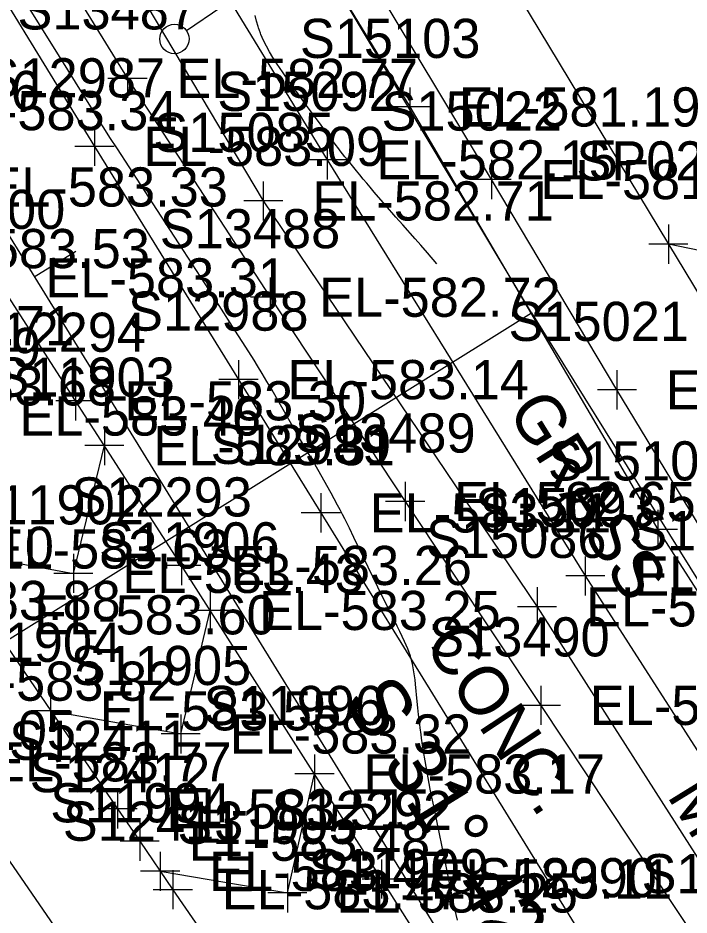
# Model space of a CAD drawing. Extents: x 1729869 to 1735532, y 648588 to 653771.
# Drawn here: x 1731694.2 to 1731762.7, y 651324.1 to 651415.7 of the extents above; entities that cross this region are included whole.
import ezdxf

# ---------------------------------------------------------------- set-up
doc = ezdxf.new("R2010")
doc.units = 0
for name, color, linetype in [('SURVEY - CENTERLINE - Preliminary', 7, 'Continuous'), ('SURVEY - CENTERLINE - Preliminary Text', 7, 'Continuous'), ('SURVEY - CONTOURS - Intermediate with optional Text', 7, 'Continuous'), ('SURVEY - DRAINAGE - Area Shapes', 7, 'Continuous'), ('SURVEY - DTM - Breaklines', 7, 'Continuous'), ('SURVEY - DTM - Breaklines - Points - Elevations', 7, 'Continuous'), ('SURVEY - DTM - Breaklines - Points - Locators', 7, 'Continuous'), ('SURVEY - DTM - Breaklines - Points - Numbers', 7, 'Continuous'), ('SURVEY - NON-TRANSPORTATION - Features', 7, 'Continuous'), ('SURVEY - PROPERTY - ROW Lines', 7, 'Continuous'), ('SURVEY - PROPERTY - ROW Lines - Points - Locators', 7, 'Continuous'), ('SURVEY - PROPERTY - ROW Lines - Points - Numbers', 7, 'Continuous'), ('SURVEY - PROPERTY - Station and Offset Flags', 7, 'Continuous'), ('SURVEY - TRAFFIC CONTROL - Pavement Marking - Points - Elevations', 7, 'Continuous'), ('SURVEY - TRAFFIC CONTROL - Pavement Marking - Points - Locators', 7, 'Continuous'), ('SURVEY - TRAFFIC CONTROL - Pavement Marking - Points - Numbers', 7, 'Continuous'), ('SURVEY - TRAFFIC CONTROL - Pavement Marking with Text', 7, 'Continuous'), ('SURVEY - TRAFFIC CONTROL - Signs and Devices with Text', 7, 'Continuous'), ('SURVEY - TRANSPORTATION - Features', 7, 'Continuous'), ('SURVEY - TRANSPORTATION - Features - Points - Elevations', 7, 'Continuous'), ('SURVEY - TRANSPORTATION - Features - Points - Locators', 7, 'Continuous'), ('SURVEY - TRANSPORTATION - Features - Points - Numbers', 7, 'Continuous'), ('SURVEY - TRANSPORTATION - Features Text', 7, 'Continuous'), ('SURVEY - TRANSPORTATION - Roads', 7, 'Continuous'), ('SURVEY - TRANSPORTATION - Roads - Points - Elevations', 7, 'Continuous'), ('SURVEY - TRANSPORTATION - Roads - Points - Locators', 7, 'Continuous'), ('SURVEY - TRANSPORTATION - Roads - Points - Numbers', 7, 'Continuous'), ('SURVEY - UTILITIES - Electric (Lighting) with Text', 7, 'Continuous'), ('SURVEY - VEGETATION - Features with Text', 7, 'Continuous')]:
    doc.layers.add(name, color=color, linetype=linetype)

msp = doc.modelspace()

# ---------------------------------------------------------------- linework, layer by layer
at = {"layer": 'SURVEY - CENTERLINE - Preliminary'}
msp.add_line((1731573.183, 651587.855), (1731916.819, 651031.475), dxfattribs=at)
at = {"layer": 'SURVEY - CENTERLINE - Preliminary Text'}
msp.add_line((1731695.819, 651389.296), (1731700.073, 651391.924), dxfattribs=at)
at = {"layer": 'SURVEY - CONTOURS - Intermediate with optional Text'}
for points in [[(1731739.066, 651323.593), (1731738.933, 651324.181), (1731738.743, 651325.058), (1731738.535, 651326.048), (1731738.33, 651327.058), (1731737.885, 651329.291), (1731737.487, 651331.247), (1731737.014, 651333.555), (1731736.728, 651334.927), (1731736.472, 651336.144), (1731736.304, 651336.97), (1731736.192, 651337.542), (1731736.083, 651338.12), (1731735.977, 651338.703), (1731735.874, 651339.289), (1731735.773, 651339.877), (1731735.621, 651340.81), (1731735.513, 651341.501), (1731735.412, 651342.196), (1731735.363, 651342.547), (1731735.275, 651343.225), (1731735.192, 651343.908), (1731735.114, 651344.59), (1731735.041, 651345.265), (1731734.973, 651345.928), (1731734.795, 651347.702), (1731734.748, 651348.129), (1731734.697, 651348.548), (1731734.638, 651348.961), (1731734.569, 651349.367), (1731734.486, 651349.766), (1731734.388, 651350.16), (1731734.273, 651350.543), (1731734.143, 651350.923), (1731733.997, 651351.302), (1731733.839, 651351.68), (1731733.67, 651352.061), (1731733.442, 651352.551), (1731733.186, 651353.086), (1731732.921, 651353.628), (1731732.37, 651354.743), (1731731.334, 651356.825), (1731730.958, 651357.589), (1731730.437, 651358.66), (1731728.497, 651362.687), (1731728.031, 651363.644), (1731727.799, 651364.115), (1731727.568, 651364.578), (1731727.339, 651365.03), (1731727.088, 651365.516), (1731726.838, 651365.991), (1731726.487, 651366.641), (1731726.184, 651367.192), (1731725.742, 651367.981), (1731725.257, 651368.833), (1731724.353, 651370.402), (1731722.819, 651373.058), (1731720.587, 651376.931), (1731720.096, 651377.776), (1731719.613, 651378.599), (1731719.128, 651379.413), (1731718.65, 651380.2), (1731718.291, 651380.781), (1731717.752, 651381.643), (1731717.08, 651382.702), (1731716.335, 651383.864), (1731714.727, 651386.355), (1731713.292, 651388.587), (1731710.642, 651392.681), (1731707.918, 651396.867), (1731704.329, 651402.36), (1731703.563, 651403.545), (1731702.939, 651404.521), (1731702.379, 651405.411), (1731701.604, 651406.652), (1731698.469, 651411.707), (1731695.354, 651416.703)], [(1731736.986, 651390.619), (1731736.002, 651391.764), (1731735.346, 651392.519), (1731734.764, 651393.178), (1731733.495, 651394.6), (1731732.79, 651395.401), (1731731.741, 651396.607), (1731730.569, 651397.962), (1731730.159, 651398.441), (1731729.805, 651398.859), (1731729.453, 651399.281), (1731729.102, 651399.704), (1731728.754, 651400.127), (1731728.07, 651400.969), (1731727.587, 651401.571), (1731727.104, 651402.183), (1731726.947, 651402.386), (1731726.594, 651402.848), (1731726.236, 651403.323), (1731725.875, 651403.807), (1731725.146, 651404.796), (1731723.568, 651406.942), (1731722.8, 651407.986), (1731722.415, 651408.514), (1731722.032, 651409.044), (1731721.536, 651409.741), (1731721.187, 651410.241), (1731720.956, 651410.578), (1731720.584, 651411.136), (1731720.223, 651411.703), (1731719.878, 651412.279), (1731719.556, 651412.861), (1731719.263, 651413.448), (1731719.004, 651414.041), (1731718.949, 651414.178), (1731718.847, 651414.453), (1731718.753, 651414.728), (1731718.709, 651414.866), (1731718.549, 651415.423), (1731718.412, 651415.975)]]:
    msp.add_lwpolyline(points, dxfattribs=at)
at = {"layer": 'SURVEY - DRAINAGE - Area Shapes'}
for points in [[(1731642.928, 651558.819), (1731574.267, 651551.607), (1731539.353, 651532.762), (1731672.57, 651339.389), (1731746.653, 651385.638)], [(1731977.006, 651015.712), (1731920.484, 650979.525), (1731672.57, 651339.389), (1731746.653, 651385.638)]]:
    msp.add_lwpolyline(points, close=True, dxfattribs=at)
at = {"layer": 'SURVEY - DTM - Breaklines'}
for points in [[(1731329.074, 651966.061), (1731359.729, 651926.546), (1731391.78, 651888.069), (1731423.005, 651848.978), (1731455.159, 651810.576), (1731479.951, 651777.549), (1731506.268, 651734.811), (1731535.375, 651694.144), (1731562.198, 651652.748), (1731588.043, 651609.921), (1731613.605, 651566.913), (1731639.146, 651523.891), (1731667.1, 651482.416), (1731693.639, 651440.035), (1731719.242, 651397.052), (1731747.215, 651355.589), (1731769.127, 651321.344), (1731788.96, 651288.223), (1731795.994, 651292.731)], [(1731584.065, 651656.623), (1731605.003, 651620.792), (1731631.498, 651578.381), (1731656.714, 651535.152), (1731682.444, 651492.251), (1731708.149, 651449.336), (1731734.221, 651406.653), (1731759.562, 651363.503), (1731781.502, 651329.275), (1731801.881, 651296.504), (1731795.994, 651292.731)], [(1731688.347, 651462.061), (1731699.684, 651443.908), (1731725.78, 651401.244), (1731752.138, 651358.745), (1731774.103, 651324.533), (1731795.994, 651292.731), (1731797.002, 651291.324)]]:
    msp.add_lwpolyline(points, dxfattribs=at)
at = {"layer": 'SURVEY - DTM - Breaklines - Points - Locators'}
for p, q in [((1731734.221, 651408.653), (1731734.221, 651404.653)), ((1731736.221, 651406.653), (1731732.221, 651406.653)), ((1731725.78, 651403.244), (1731725.78, 651399.244)), ((1731727.78, 651401.244), (1731723.78, 651401.244)), ((1731742.559, 651401.232), (1731742.559, 651397.232)), ((1731719.242, 651399.052), (1731719.242, 651395.052)), ((1731744.559, 651399.232), (1731740.559, 651399.232)), ((1731721.242, 651397.052), (1731717.242, 651397.052)), ((1731755.374, 651379.749), (1731755.374, 651375.749)), ((1731757.374, 651377.749), (1731753.374, 651377.749)), ((1731759.562, 651365.503), (1731759.562, 651361.503)), ((1731761.562, 651363.503), (1731757.562, 651363.503)), ((1731752.138, 651360.745), (1731752.138, 651356.745)), ((1731754.138, 651358.745), (1731750.138, 651358.745)), ((1731747.215, 651357.589), (1731747.215, 651353.589)), ((1731749.215, 651355.589), (1731745.215, 651355.589))]:
    msp.add_line(p, q, dxfattribs=at)
at = {"layer": 'SURVEY - NON-TRANSPORTATION - Features'}
msp.add_lwpolyline([(1731794.161, 651313.522), (1731781.305, 651334.978), (1731768.35, 651356.37), (1731755.374, 651377.749), (1731742.559, 651399.232), (1731729.695, 651420.682), (1731716.817, 651442.124), (1731703.914, 651463.55), (1731691.023, 651484.984), (1731678.113, 651506.405), (1731665.144, 651527.788), (1731652.209, 651549.195), (1731639.346, 651570.646), (1731622.506, 651598.643), (1731609.559, 651620.041), (1731596.626, 651641.447), (1731583.632, 651662.815), (1731569.228, 651686.906), (1731556.232, 651708.397), (1731542.125, 651732.02), (1731531.425, 651758.134)], dxfattribs=at)
at = {"layer": 'SURVEY - PROPERTY - ROW Lines'}
for p, q in [((1731636.115, 651598.792), (1731760.631, 651392.64)), ((1731760.631, 651392.64), (1731907.344, 651149.681))]:
    msp.add_line(p, q, dxfattribs=at)
at = {"layer": 'SURVEY - PROPERTY - ROW Lines - Points - Locators'}
for p, q in [((1731760.631, 651394.64), (1731760.631, 651390.64)), ((1731762.631, 651392.64), (1731758.631, 651392.64))]:
    msp.add_line(p, q, dxfattribs=at)
at = {"layer": 'SURVEY - PROPERTY - Station and Offset Flags'}
msp.add_lwpolyline([(1731792.814, 651385.983), (1731760.631, 651392.64)], dxfattribs=at)
at = {"layer": 'SURVEY - TRAFFIC CONTROL - Pavement Marking - Points - Locators'}
for p, q in [((1731703.001, 651374.056), (1731703.001, 651370.056)), ((1731705.001, 651372.056), (1731701.001, 651372.056)), ((1731699.834, 651361.012), (1731699.834, 651357.012)), ((1731701.834, 651359.012), (1731697.834, 651359.012)), ((1731713.808, 651357.226), (1731713.808, 651353.226)), ((1731715.808, 651355.226), (1731711.808, 651355.226)), ((1731697.513, 651346.973), (1731697.513, 651342.973)), ((1731699.513, 651344.973), (1731695.513, 651344.973)), ((1731710.805, 651344.607), (1731710.805, 651340.607)), ((1731712.805, 651342.607), (1731708.805, 651342.607)), ((1731724.478, 651340.52), (1731724.478, 651336.52)), ((1731726.478, 651338.52), (1731722.478, 651338.52)), ((1731708.709, 651330.58), (1731708.709, 651326.58)), ((1731710.709, 651328.58), (1731706.709, 651328.58)), ((1731721.696, 651328.371), (1731721.696, 651324.371)), ((1731723.696, 651326.371), (1731719.696, 651326.371))]:
    msp.add_line(p, q, dxfattribs=at)
at = {"layer": 'SURVEY - TRAFFIC CONTROL - Pavement Marking with Text'}
for points in [[(1731707.886, 651308.471), (1731686.322, 651339.762), (1731680.654, 651348.001), (1731674.99, 651356.243), (1731648.879, 651394.117), (1731630.685, 651420.444), (1731613.655, 651445.144), (1731588.735, 651481.411), (1731585.31, 651486.337), (1731584.168, 651487.979), (1731563.667, 651517.574), (1731540.948, 651550.499), (1731539.807, 651552.141), (1731538.665, 651553.783), (1731534.098, 651560.351), (1731529.531, 651566.92), (1731528.388, 651568.562), (1731525.636, 651572.52)], [(1731686.179, 651361.503), (1731699.834, 651359.012), (1731703.001, 651372.056)], [(1731697.513, 651344.973), (1731710.805, 651342.607), (1731713.808, 651355.226)], [(1731708.709, 651328.58), (1731721.696, 651326.371), (1731724.478, 651338.52)]]:
    msp.add_lwpolyline(points, dxfattribs=at)
at = {"layer": 'SURVEY - TRANSPORTATION - Features'}
msp.add_lwpolyline([(1731488.583, 651750.084), (1731505.82, 651725.418), (1731522.61, 651700.555), (1731539.376, 651675.596), (1731555.896, 651650.419), (1731572.103, 651625.11), (1731588.174, 651599.752), (1731603.915, 651574.173), (1731619.68, 651548.614), (1731635.384, 651523.051), (1731651.111, 651497.511), (1731666.851, 651471.969), (1731681.519, 651448.187), (1731693.14, 651429.418), (1731705.36, 651409.566), (1731719.947, 651387.218), (1731733.738, 651366.345), (1731747.606, 651345.527), (1731775.267, 651303.843)], dxfattribs=at)
at = {"layer": 'SURVEY - TRANSPORTATION - Features - Points - Locators'}
for p, q in [((1731705.36, 651411.566), (1731705.36, 651407.566)), ((1731707.36, 651409.566), (1731703.36, 651409.566)), ((1731719.947, 651389.218), (1731719.947, 651385.218)), ((1731721.947, 651387.218), (1731717.947, 651387.218)), ((1731733.738, 651368.345), (1731733.738, 651364.345)), ((1731735.738, 651366.345), (1731731.738, 651366.345)), ((1731747.606, 651347.527), (1731747.606, 651343.527)), ((1731749.606, 651345.527), (1731745.606, 651345.527))]:
    msp.add_line(p, q, dxfattribs=at)
at = {"layer": 'SURVEY - TRANSPORTATION - Roads'}
for points in [[(1731473.705, 651759.831), (1731495.592, 651728.764), (1731519.308, 651694.098), (1731534.884, 651670.829), (1731544.725, 651655.757), (1731559.893, 651632.22), (1731568.454, 651618.701), (1731583.36, 651594.996), (1731599.207, 651569.522), (1731613.897, 651545.682), (1731624.386, 651528.652), (1731644.321, 651496.299), (1731671.649, 651452.056), (1731687.333, 651426.479), (1731701.999, 651402.626), (1731716.708, 651378.798), (1731725.118, 651365.186), (1731752.422, 651320.929)], [(1731744.158, 651307.508), (1731731.33, 651327.793), (1731710.874, 651359.819), (1731700.051, 651376.639), (1731685.94, 651398.479), (1731660.515, 651436.817), (1731640.397, 651466.674), (1731628.012, 651484.858), (1731617.877, 651499.735), (1731612.252, 651508.002), (1731596.505, 651531.157), (1731579.795, 651555.639), (1731571.338, 651567.896), (1731565.837, 651575.848), (1731557.261, 651588.211), (1731552.451, 651595.146), (1731551.336, 651596.754), (1731537.948, 651616.028), (1731513.922, 651650.479), (1731500.074, 651670.082), (1731489.623, 651684.738), (1731461.65, 651723.748), (1731447.492, 651743.127), (1731435.618, 651759.222)], [(1731531.64, 651585.149), (1731535.057, 651580.216), (1731538.474, 651575.284), (1731541.891, 651570.352), (1731572.705, 651526.003), (1731573.848, 651524.362), (1731589.676, 651501.263), (1731608.981, 651473.273), (1731621.492, 651455.175), (1731643.033, 651423.868), (1731655.47, 651405.719), (1731670.227, 651384.311), (1731690.816, 651354.777), (1731704.353, 651334.958), (1731706.609, 651331.655), (1731709.993, 651326.7), (1731729.324, 651298.728)]]:
    msp.add_lwpolyline(points, dxfattribs=at)
at = {"layer": 'SURVEY - TRANSPORTATION - Roads - Points - Locators'}
for p, q in [((1731701.999, 651404.626), (1731701.999, 651400.626)), ((1731703.999, 651402.626), (1731699.999, 651402.626)), ((1731716.708, 651380.798), (1731716.708, 651376.798)), ((1731700.051, 651378.639), (1731700.051, 651374.639)), ((1731718.708, 651378.798), (1731714.708, 651378.798)), ((1731702.051, 651376.639), (1731698.051, 651376.639)), ((1731725.118, 651367.186), (1731725.118, 651363.186)), ((1731727.118, 651365.186), (1731723.118, 651365.186)), ((1731710.874, 651361.819), (1731710.874, 651357.819)), ((1731712.874, 651359.819), (1731708.874, 651359.819)), ((1731704.353, 651336.958), (1731704.353, 651332.958)), ((1731706.353, 651334.958), (1731702.353, 651334.958)), ((1731706.609, 651333.655), (1731706.609, 651329.655)), ((1731708.609, 651331.655), (1731704.609, 651331.655)), ((1731731.33, 651329.793), (1731731.33, 651325.793)), ((1731709.993, 651328.7), (1731709.993, 651324.7)), ((1731733.33, 651327.793), (1731729.33, 651327.793)), ((1731711.993, 651326.7), (1731707.993, 651326.7))]:
    msp.add_line(p, q, dxfattribs=at)
at = {"layer": 'SURVEY - UTILITIES - Electric (Lighting) with Text'}
msp.add_line((1731711.392, 651414.442), (1731714.893, 651416.851), dxfattribs=at)
msp.add_circle((1731710.157, 651413.591), 1.5, dxfattribs=at)

# ---------------------------------------------------------------- texts
at = {"layer": 'SURVEY - CENTERLINE - Preliminary Text'}
msp.add_text('S 31%%d 42\' 02" E', height=6, rotation=301.70063, dxfattribs=at).set_placement((1731727.325, 651346.058))
at = {"layer": 'SURVEY - DTM - Breaklines - Points - Elevations'}
for s, p in [('EL-581.19', (1731739.221, 651404.653)), ('EL-582.15', (1731730.78, 651399.244)), ('EL-581.19', (1731747.559, 651397.232)), ('EL-582.71', (1731724.242, 651395.052)), ('EL-581.66', (1731760.374, 651375.749)), ('EL-582.57', (1731757.138, 651356.745)), ('EL-582.66', (1731752.215, 651353.589))]:
    msp.add_text(s, height=4, dxfattribs=at).set_placement(p)
at = {"layer": 'SURVEY - DTM - Breaklines - Points - Numbers'}
for s, p in [('S15103', (1731722.981, 651411.653)), ('S15092', (1731714.54, 651406.244)), ('S15022', (1731731.319, 651404.232)), ('S15085', (1731708.002, 651402.052)), ('S15021', (1731744.292, 651382.749)), ('S15104', (1731748.322, 651368.503)), ('S15093', (1731740.898, 651363.745)), ('S15020', (1731756.937, 651361.37)), ('S15086', (1731735.865, 651360.589)), ('S15087', (1731757.887, 651326.344))]:
    msp.add_text(s, height=4, dxfattribs=at).set_placement(p)
at = {"layer": 'SURVEY - PROPERTY - ROW Lines - Points - Numbers'}
msp.add_text('SP026', height=4, dxfattribs=at).set_placement((1731751.233, 651399.14))
at = {"layer": 'SURVEY - TRAFFIC CONTROL - Pavement Marking - Points - Elevations'}
for s, p in [('EL-583.56', (1731671.726, 651406.331)), ('EL-583.34', (1731685.784, 651404.273)), ('EL-583.53', (1731682.967, 651390.187)), ('EL-583.31', (1731696.975, 651387.191)), ('EL-583.68', (1731679.515, 651376.161)), ('EL-583.46', (1731694.322, 651373.083)), ('EL-583.31', (1731708.001, 651370.056)), ('EL-583.63', (1731691.179, 651359.503)), ('EL-583.43', (1731704.834, 651357.012)), ('EL-583.88', (1731679.99, 651354.243)), ('EL-583.25', (1731718.808, 651353.226)), ('EL-583.82', (1731685.654, 651346.001)), ('EL-583.55', (1731702.513, 651342.973)), ('EL-583.32', (1731715.805, 651340.607)), ('EL-583.77', (1731691.322, 651337.762)), ('EL-583.17', (1731729.478, 651336.52)), ('EL-583.47', (1731713.709, 651326.58)), ('EL-583.25', (1731726.696, 651324.371))]:
    msp.add_text(s, height=4, dxfattribs=at).set_placement(p)
at = {"layer": 'SURVEY - TRAFFIC CONTROL - Pavement Marking - Points - Numbers'}
for s, p in [('S11900', (1731680.562, 651394.191)), ('S11899', (1731678.067, 651380.083)), ('S11903', (1731691.761, 651377.056)), ('S11902', (1731688.594, 651364.012)), ('S11906', (1731702.458, 651360.226)), ('S11904', (1731686.273, 651349.973)), ('S11905', (1731699.565, 651347.607)), ('S11996', (1731713.128, 651343.52)), ('S11994', (1731697.469, 651333.58)), ('S11995', (1731710.456, 651331.371)), ('S11909', (1731723.84, 651326.851))]:
    msp.add_text(s, height=4, dxfattribs=at).set_placement(p)
at = {"layer": 'SURVEY - TRAFFIC CONTROL - Signs and Devices with Text'}
msp.add_text('MM 3', height=5, rotation=301.66548, dxfattribs=at).set_placement((1731760.413, 651336.309))
at = {"layer": 'SURVEY - TRANSPORTATION - Features - Points - Elevations'}
for s, p in [('EL-582.77', (1731710.36, 651407.566)), ('EL-582.72', (1731724.947, 651385.218)), ('EL-582.65', (1731738.738, 651364.345)), ('EL-582.52', (1731752.606, 651343.527))]:
    msp.add_text(s, height=4, dxfattribs=at).set_placement(p)
at = {"layer": 'SURVEY - TRANSPORTATION - Features - Points - Numbers'}
for s, p in [('S13487', (1731694.12, 651414.566)), ('S13488', (1731708.66, 651392.218)), ('S13489', (1731722.483, 651371.345)), ('S13490', (1731736.193, 651350.527))]:
    msp.add_text(s, height=4, dxfattribs=at).set_placement(p)
at = {"layer": 'SURVEY - TRANSPORTATION - Features Text'}
msp.add_text('CONC.', height=5, rotation=303.66974, dxfattribs=at).set_placement((1731735.569, 651351.823))
at = {"layer": 'SURVEY - TRANSPORTATION - Roads - Points - Elevations'}
for s, p in [('EL-583.09', (1731706.999, 651400.626)), ('EL-583.33', (1731690.94, 651396.479)), ('EL-583.71', (1731675.227, 651382.311)), ('EL-583.14', (1731721.708, 651376.798)), ('EL-583.30', (1731705.051, 651374.639)), ('EL-583.11', (1731730.118, 651363.186)), ('EL-583.26', (1731715.874, 651357.819)), ('EL-583.60', (1731695.816, 651352.777)), ('EL-584.05', (1731675.421, 651340.978)), ('EL-583.51', (1731709.353, 651332.958)), ('EL-583.48', (1731711.609, 651329.655)), ('EL-583.11', (1731736.33, 651325.793)), ('EL-583.47', (1731714.993, 651324.7))]:
    msp.add_text(s, height=4, dxfattribs=at).set_placement(p)
at = {"layer": 'SURVEY - TRANSPORTATION - Roads - Points - Numbers'}
for s, p in [('S12987', (1731690.759, 651407.626)), ('S12988', (1731705.421, 651383.798)), ('S12294', (1731688.811, 651381.639)), ('S12989', (1731713.863, 651370.186)), ('S12293', (1731699.634, 651364.819)), ('S12410', (1731679.403, 651359.777)), ('S12411', (1731693.271, 651339.958)), ('S12412', (1731695.369, 651336.655)), ('S12292', (1731720.09, 651332.793)), ('S12413', (1731698.753, 651331.7)), ('S12990', (1731741.009, 651325.929))]:
    msp.add_text(s, height=4, dxfattribs=at).set_placement(p)
at = {"layer": 'SURVEY - VEGETATION - Features with Text'}
msp.add_text('GRASS', height=5, rotation=301.96627, dxfattribs=at).set_placement((1731744.112, 651375.636))

doc.saveas('drawing.dxf')
